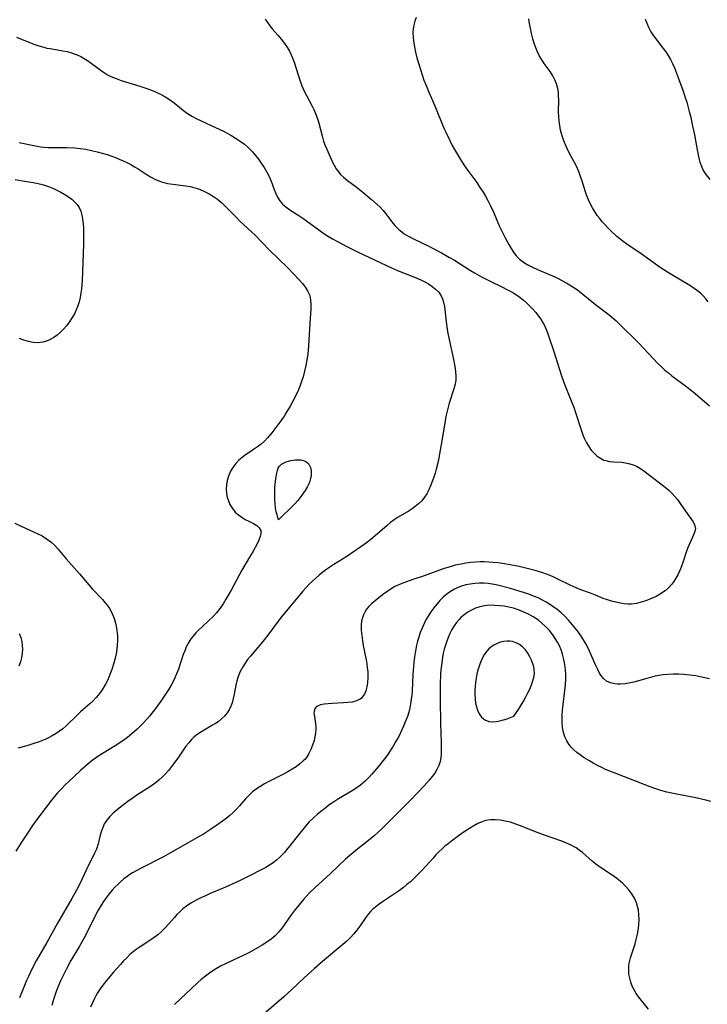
# Model space of a CAD drawing. Header units: inches. Extents: x 1073367 to 1082519, y 1569854 to 1574957.
# Tile 524 of 565: x 1081300 to 1081534, y 1573011 to 1573346. Entities that reach past the tile are written whole.
import ezdxf

# ---------------------------------------------------------------- set-up
doc = ezdxf.new("R2010")
doc.units = ezdxf.units.IN
doc.header["$MEASUREMENT"] = 0
doc.layers.add('CGG_CurvaNivelLidar_v1', color=7, linetype='Continuous', lineweight=30, true_color=0x008008)

msp = doc.modelspace()

# ---------------------------------------------------------------- linework, layer by layer
at = {"layer": 'CGG_CurvaNivelLidar_v1'}
for points in [[(1081383.8704, 1573346.6312, 75), (1081384.6737, 1573345.4676, 75), (1081385.5321, 1573344.3445, 75), (1081386.4117, 1573343.2995, 75), (1081388.2495, 1573341.2279, 75), (1081389.4127, 1573339.8441, 75), (1081390.5099, 1573338.4071, 75), (1081391.5108, 1573336.9045, 75), (1081392.1932, 1573335.7033, 75), (1081392.8037, 1573334.4616, 75), (1081393.3453, 1573333.1853, 75), (1081393.7886, 1573331.9796, 75), (1081395.8209, 1573325.5607, 75), (1081396.4096, 1573323.963, 75), (1081396.8439, 1573322.9366, 75), (1081397.3147, 1573321.927, 75), (1081397.9751, 1573320.6278, 75), (1081399.8964, 1573317.0749, 75), (1081400.4705, 1573315.9212, 75), (1081401.0795, 1573314.5296, 75), (1081401.6109, 1573313.1058, 75), (1081402.0459, 1573311.7284, 75), (1081403.4339, 1573306.4474, 75), (1081403.825, 1573305.1533, 75), (1081404.2665, 1573303.8852, 75), (1081404.8944, 1573302.3445, 75), (1081406.7461, 1573298.1922, 75), (1081407.3896, 1573296.9155, 75), (1081408.1097, 1573295.6939, 75), (1081408.9455, 1573294.5416, 75), (1081409.6031, 1573293.7936, 75), (1081410.6256, 1573292.8125, 75), (1081411.9847, 1573291.7068, 75), (1081414.8716, 1573289.5843, 75), (1081417.1674, 1573287.7802, 75), (1081420.1399, 1573285.2826, 75), (1081422.0843, 1573283.5647, 75), (1081423.0106, 1573282.671, 75), (1081424.0555, 1573281.5545, 75), (1081425.0335, 1573280.3922, 75), (1081427.0624, 1573277.7164, 75), (1081428.0895, 1573276.4252, 75), (1081429.1988, 1573275.2282, 75), (1081429.5562, 1573274.8954, 75), (1081429.8245, 1573274.6625, 75), (1081431.2471, 1573273.6068, 75), (1081432.7946, 1573272.6758, 75), (1081434.4295, 1573271.8262, 75), (1081439.8408, 1573269.273, 75), (1081441.3553, 1573268.514, 75), (1081443.9857, 1573267.1091, 75), (1081446.7084, 1573265.538, 75), (1081448.2968, 1573264.5692, 75), (1081453.8232, 1573261.0575, 75), (1081455.1245, 1573260.2754, 75), (1081457.5623, 1573258.9106, 75), (1081460.2768, 1573257.5314, 75), (1081464.7057, 1573255.4092, 75), (1081466.1553, 1573254.6795, 75), (1081467.5755, 1573253.9119, 75), (1081468.5772, 1573253.3226, 75), (1081469.4475, 1573252.7646, 75), (1081470.6537, 1573251.9003, 75), (1081471.81, 1573250.9722, 75), (1081472.9211, 1573249.991, 75), (1081473.9891, 1573248.9646, 75), (1081475.0306, 1573247.8789, 75), (1081476.0206, 1573246.7527, 75), (1081476.95, 1573245.5841, 75), (1081477.8058, 1573244.3684, 75), (1081478.24, 1573243.6766, 75), (1081478.6076, 1573243.036, 75), (1081479.3225, 1573241.5863, 75), (1081479.8834, 1573240.2124, 75), (1081480.3843, 1573238.8051, 75), (1081482.1258, 1573233.4818, 75), (1081484.7393, 1573225.295, 75), (1081485.7848, 1573222.4545, 75), (1081488.2952, 1573216.1756, 75), (1081489.0244, 1573214.2788, 75), (1081489.4627, 1573213.0644, 75), (1081491.5538, 1573206.5034, 75), (1081492.0388, 1573205.1222, 75), (1081492.5809, 1573203.7861, 75), (1081493.2542, 1573202.4254, 75), (1081494.023, 1573201.1459, 75), (1081494.8818, 1573199.9616, 75), (1081495.8358, 1573198.8831, 75), (1081496.8735, 1573197.9404, 75), (1081497.9925, 1573197.1601, 75), (1081499.1954, 1573196.578, 75), (1081499.8442, 1573196.3688, 75), (1081501.1067, 1573196.1155, 75), (1081502.4192, 1573195.9818, 75), (1081505.1338, 1573195.806, 75), (1081506.5983, 1573195.6249, 75), (1081508.0479, 1573195.3122, 75), (1081509.2056, 1573194.9313, 75), (1081510.3297, 1573194.4381, 75), (1081511.6049, 1573193.7252, 75), (1081512.8349, 1573192.9008, 75), (1081520.0747, 1573187.3317, 75), (1081521.3841, 1573186.2092, 75), (1081522.4114, 1573185.2165, 75), (1081523.3684, 1573184.1758, 75), (1081524.2459, 1573183.0932, 75), (1081525.1587, 1573181.804, 75), (1081526.9605, 1573179.1364, 75), (1081529.5308, 1573175.5231, 75), (1081530.0876, 1573174.4676, 75), (1081530.3361, 1573173.4078, 75), (1081530.1882, 1573172.2847, 75), (1081529.7405, 1573171.0965, 75), (1081528.5267, 1573168.4823, 75), (1081527.9043, 1573167.0331, 75), (1081527.3157, 1573165.5038, 75), (1081526.0208, 1573161.6682, 75), (1081525.471, 1573160.1574, 75), (1081524.9236, 1573158.7868, 75), (1081524.3135, 1573157.4499, 75), (1081523.7167, 1573156.3353, 75), (1081523.0471, 1573155.272, 75), (1081522.2966, 1573154.2729, 75), (1081521.2163, 1573153.1124, 75), (1081520.0113, 1573152.0758, 75), (1081519.1835, 1573151.477, 75), (1081518.3193, 1573150.924, 75), (1081516.9766, 1573150.1742, 75), (1081515.5858, 1573149.506, 75), (1081513.5059, 1573148.671, 75), (1081511.8822, 1573148.1445, 75), (1081510.2433, 1573147.7501, 75), (1081508.5895, 1573147.5356, 75), (1081507.3427, 1573147.52, 75), (1081506.0909, 1573147.615, 75), (1081504.8376, 1573147.8009, 75), (1081503.2411, 1573148.1435, 75), (1081501.8092, 1573148.5294, 75), (1081500.3898, 1573148.9787, 75), (1081498.9905, 1573149.4887, 75), (1081496.2884, 1573150.6024, 75), (1081494.6743, 1573151.2306, 75), (1081491.3991, 1573152.4488, 75), (1081489.7667, 1573153.0979, 75), (1081487.7638, 1573153.9923, 75), (1081483.5411, 1573156.0786, 75), (1081482.1136, 1573156.7389, 75), (1081480.888, 1573157.2527, 75), (1081478.3862, 1573158.1725, 75), (1081475.8013, 1573158.9852, 75), (1081474.4932, 1573159.348, 75), (1081472.2047, 1573159.9119, 75), (1081470.3553, 1573160.3258, 75), (1081467.3399, 1573160.9312, 75), (1081464.6359, 1573161.3703, 75), (1081463.0893, 1573161.5659, 75), (1081461.5402, 1573161.7197, 75), (1081459.9903, 1573161.8272, 75), (1081458.4672, 1573161.8789, 75), (1081457.1316, 1573161.87, 75), (1081455.4869, 1573161.794, 75), (1081453.846, 1573161.653, 75), (1081452.2116, 1573161.4498, 75), (1081450.5866, 1573161.1828, 75), (1081448.5985, 1573160.7569, 75), (1081447.2028, 1573160.3859, 75), (1081444.4441, 1573159.5136, 75), (1081438.0802, 1573157.1768, 75), (1081434.1407, 1573155.8756, 75), (1081431.0928, 1573154.8035, 75), (1081429.6124, 1573154.2067, 75), (1081428.0788, 1573153.4904, 75), (1081426.7451, 1573152.7444, 75), (1081425.2729, 1573151.7619, 75), (1081423.8691, 1573150.7053, 75), (1081421.3529, 1573148.7022, 75), (1081420.2485, 1573147.7619, 75), (1081419.2319, 1573146.7675, 75), (1081418.4561, 1573145.8378, 75), (1081417.7984, 1573144.8364, 75), (1081417.334, 1573143.8948, 75), (1081416.9867, 1573142.9006, 75), (1081416.7362, 1573141.6928, 75), (1081416.6228, 1573140.4336, 75), (1081416.6377, 1573138.667, 75), (1081416.7943, 1573136.8485, 75), (1081417.0468, 1573134.9957, 75), (1081417.2994, 1573133.4614, 75), (1081418.2379, 1573128.5974, 75), (1081418.481, 1573127.2364, 75), (1081418.6815, 1573125.884, 75), (1081418.8213, 1573124.545, 75), (1081418.8794, 1573123.4358, 75), (1081418.8829, 1573122.4169, 75), (1081418.7872, 1573120.8745, 75), (1081418.5639, 1573119.4102, 75), (1081418.2009, 1573118.0539, 75), (1081417.6766, 1573116.8432, 75), (1081416.9592, 1573115.8253, 75), (1081416.6767, 1573115.5447, 75), (1081416.2165, 1573115.185, 75), (1081414.9839, 1573114.5758, 75), (1081413.5616, 1573114.1997, 75), (1081412.0124, 1573113.9867, 75), (1081410.578, 1573113.8855, 75), (1081406.8044, 1573113.7238, 75), (1081405.3488, 1573113.6304, 75), (1081403.9912, 1573113.4722, 75), (1081402.7793, 1573113.2088, 75), (1081401.7702, 1573112.7931, 75), (1081401.2955, 1573112.4541, 75), (1081401.0657, 1573112.217, 75), (1081400.8591, 1573111.9212, 75), (1081400.6947, 1573111.5641, 75), (1081400.5539, 1573110.9587, 75), (1081400.5289, 1573110.298, 75), (1081400.6561, 1573109.2382, 75), (1081401.0921, 1573106.8587, 75), (1081401.1833, 1573105.8026, 75), (1081401.186, 1573104.7023, 75), (1081401.0912, 1573103.5759, 75), (1081400.8702, 1573102.3297, 75), (1081400.5523, 1573101.0758, 75), (1081400.0783, 1573099.5755, 75), (1081399.4991, 1573098.0995, 75), (1081398.7966, 1573096.6802, 75), (1081397.9435, 1573095.3534, 75), (1081397.3645, 1573094.6402, 75), (1081396.8889, 1573094.1383, 75), (1081395.7209, 1573093.1092, 75), (1081394.4335, 1573092.1744, 75), (1081393.0603, 1573091.3061, 75), (1081391.6292, 1573090.4808, 75), (1081390.1095, 1573089.6534, 75), (1081384.9763, 1573087.0399, 75), (1081383.7042, 1573086.3453, 75), (1081382.4653, 1573085.6122, 75), (1081381.2696, 1573084.8328, 75), (1081380.4408, 1573084.2363, 75), (1081379.6464, 1573083.604, 75), (1081379.0384, 1573083.0677, 75), (1081377.9328, 1573081.9682, 75), (1081377.2784, 1573081.2513, 75), (1081375.2228, 1573078.852, 75), (1081374.1553, 1573077.6798, 75), (1081373.0499, 1573076.6034, 75), (1081371.8788, 1573075.578, 75), (1081370.6568, 1573074.5925, 75), (1081369.3961, 1573073.6374, 75), (1081367.4966, 1573072.2703, 75), (1081365.3487, 1573070.7947, 75), (1081362.9331, 1573069.2469, 75), (1081361.506, 1573068.4028, 75), (1081357.5038, 1573066.1467, 75), (1081351.701, 1573062.8155, 75), (1081349.279, 1573061.5172, 75), (1081341.7068, 1573057.6922, 75), (1081340.211, 1573056.891, 75), (1081338.7508, 1573056.0421, 75), (1081337.8367, 1573055.4601, 75), (1081336.9471, 1573054.8452, 75), (1081335.8002, 1573053.9672, 75), (1081334.7034, 1573053.0282, 75), (1081333.7237, 1573052.0991, 75), (1081332.7822, 1573051.1279, 75), (1081331.8739, 1573050.1219, 75), (1081330.8298, 1573048.8835, 75), (1081329.8315, 1573047.6049, 75), (1081328.8856, 1573046.2844, 75), (1081328.2894, 1573045.3815, 75), (1081327.1004, 1573043.393, 75), (1081325.6991, 1573040.7357, 75), (1081323.515, 1573036.3344, 75), (1081322.1557, 1573033.7438, 75), (1081320.6874, 1573031.116, 75), (1081317.7892, 1573026.1825, 75), (1081316.2878, 1573023.4242, 75), (1081315.6011, 1573022.0681, 75), (1081314.3065, 1573019.3231, 75), (1081313.1317, 1573016.5654, 75), (1081312.5167, 1573014.9454, 75), (1081311.9752, 1573013.3041, 75), (1081311.6462, 1573012.1214, 75), (1081311.3622, 1573010.9265, 75)], [(1081435.3249, 1573347.2009, 75.5), (1081434.848, 1573345.927, 75.5), (1081434.4924, 1573344.6278, 75.5), (1081434.2766, 1573343.3067, 75.5), (1081434.2131, 1573341.9606, 75.5), (1081434.274, 1573340.5964, 75.5), (1081434.4239, 1573339.2151, 75.5), (1081434.7333, 1573337.2705, 75.5), (1081435.123, 1573335.39, 75.5), (1081435.5827, 1573333.5001, 75.5), (1081436.1785, 1573331.3226, 75.5), (1081436.731, 1573329.5014, 75.5), (1081437.3284, 1573327.6881, 75.5), (1081437.9694, 1573325.8866, 75.5), (1081438.6578, 1573324.1014, 75.5), (1081439.6278, 1573321.8132, 75.5), (1081441.7155, 1573317.118, 75.5), (1081444.759, 1573309.5799, 75.5), (1081445.3823, 1573308.164, 75.5), (1081446.7146, 1573305.3708, 75.5), (1081447.6064, 1573303.6295, 75.5), (1081448.6729, 1573301.6993, 75.5), (1081449.6716, 1573300.0119, 75.5), (1081450.7119, 1573298.3491, 75.5), (1081451.7937, 1573296.713, 75.5), (1081452.8908, 1573295.1416, 75.5), (1081455.9209, 1573290.9944, 75.5), (1081457.0295, 1573289.3959, 75.5), (1081458.0883, 1573287.7661, 75.5), (1081458.9253, 1573286.3847, 75.5), (1081459.7137, 1573284.9771, 75.5), (1081460.6345, 1573283.1481, 75.5), (1081461.7263, 1573280.6932, 75.5), (1081463.5621, 1573276.3425, 75.5), (1081464.1891, 1573274.9814, 75.5), (1081465.4617, 1573272.4692, 75.5), (1081466.8501, 1573269.926, 75.5), (1081467.6304, 1573268.5777, 75.5), (1081468.4571, 1573267.2903, 75.5), (1081469.3612, 1573266.0918, 75.5), (1081470.0832, 1573265.2969, 75.5), (1081470.4475, 1573264.9467, 75.5), (1081471.7929, 1573263.8944, 75.5), (1081473.2882, 1573262.9932, 75.5), (1081474.8895, 1573262.1921, 75.5), (1081476.5616, 1573261.448, 75.5), (1081482.4857, 1573258.9182, 75.5), (1081483.6108, 1573258.3945, 75.5), (1081485.1305, 1573257.6306, 75.5), (1081486.6205, 1573256.8096, 75.5), (1081488.0751, 1573255.9284, 75.5), (1081489.8248, 1573254.7437, 75.5), (1081490.7403, 1573254.0671, 75.5), (1081496.397, 1573249.5575, 75.5), (1081500.9479, 1573245.9759, 75.5), (1081503.2082, 1573244.0655, 75.5), (1081504.2976, 1573243.0701, 75.5), (1081511.1972, 1573236.1919, 75.5), (1081512.5256, 1573234.7959, 75.5), (1081516.0317, 1573230.995, 75.5), (1081517.4012, 1573229.6004, 75.5), (1081518.8173, 1573228.2528, 75.5), (1081519.9727, 1573227.2238, 75.5), (1081521.1582, 1573226.2291, 75.5), (1081522.3605, 1573225.2764, 75.5), (1081526.9456, 1573221.8456, 75.5), (1081529.6162, 1573219.7475, 75.5), (1081531.028, 1573218.575, 75.5), (1081535.1875, 1573214.986, 75.5)], [(1081534.6661, 1573250.3995, 76), (1081533.8859, 1573251.4703, 76), (1081532.9968, 1573252.4685, 76), (1081532.04, 1573253.3579, 76), (1081531.0035, 1573254.1855, 76), (1081529.9047, 1573254.965, 76), (1081528.3909, 1573255.9419, 76), (1081521.7205, 1573260.0046, 76), (1081518.7283, 1573261.9127, 76), (1081517.5796, 1573262.6829, 76), (1081511.8552, 1573266.7763, 76), (1081507.0437, 1573270.0535, 76), (1081505.7503, 1573270.9826, 76), (1081504.6736, 1573271.8233, 76), (1081503.6261, 1573272.7017, 76), (1081501.5642, 1573274.5873, 76), (1081500.5544, 1573275.5933, 76), (1081499.5752, 1573276.6363, 76), (1081498.6333, 1573277.7094, 76), (1081497.7729, 1573278.7577, 76), (1081496.953, 1573279.8322, 76), (1081496.1802, 1573280.935, 76), (1081495.2738, 1573282.391, 76), (1081494.4756, 1573283.9027, 76), (1081493.912, 1573285.1848, 76), (1081493.4144, 1573286.4983, 76), (1081492.9638, 1573287.8335, 76), (1081491.7159, 1573291.8277, 76), (1081491.2698, 1573293.1389, 76), (1081490.7631, 1573294.4785, 76), (1081490.202, 1573295.7941, 76), (1081489.5939, 1573297.0615, 76), (1081487.6484, 1573300.7117, 76), (1081486.572, 1573302.8536, 76), (1081486.1367, 1573303.8347, 76), (1081485.5939, 1573305.2109, 76), (1081485.1164, 1573306.6097, 76), (1081484.704, 1573308.0263, 76), (1081484.4849, 1573308.9012, 76), (1081484.1725, 1573310.4272, 76), (1081483.9467, 1573311.9631, 76), (1081483.8116, 1573313.503, 76), (1081483.7666, 1573314.9932, 76), (1081483.8154, 1573319.142, 76), (1081483.79, 1573320.4838, 76), (1081483.6943, 1573321.8049, 76), (1081483.4952, 1573323.0995, 76), (1081483.0935, 1573324.5833, 76), (1081482.525, 1573326.0167, 76), (1081481.8097, 1573327.393, 76), (1081480.8958, 1573328.816, 76), (1081478.8799, 1573331.5952, 76), (1081478.0252, 1573332.8509, 76), (1081477.2062, 1573334.245, 76), (1081476.575, 1573335.5427, 76), (1081476.0234, 1573336.8898, 76), (1081475.4884, 1573338.4308, 76), (1081475.0223, 1573340.0101, 76), (1081474.5778, 1573341.7878, 76), (1081474.1999, 1573343.5928, 76), (1081473.9225, 1573345.1778, 76), (1081473.6867, 1573346.7731, 76)], [(1081513.1956, 1573346.6754, 76.5), (1081513.7851, 1573345.2675, 76.5), (1081514.4247, 1573343.8827, 76.5), (1081515.2286, 1573342.3858, 76.5), (1081516.1327, 1573340.9441, 76.5), (1081516.8712, 1573339.9035, 76.5), (1081519.3613, 1573336.7105, 76.5), (1081520.2522, 1573335.5164, 76.5), (1081521.1107, 1573334.2353, 76.5), (1081521.886, 1573332.9022, 76.5), (1081522.5763, 1573331.5009, 76.5), (1081523.1986, 1573330.0575, 76.5), (1081524.6113, 1573326.4195, 76.5), (1081526.0247, 1573322.5169, 76.5), (1081526.8938, 1573319.9358, 76.5), (1081527.3789, 1573318.3692, 76.5), (1081528.2699, 1573315.2088, 76.5), (1081528.741, 1573313.3384, 76.5), (1081529.2953, 1573310.8279, 76.5), (1081529.978, 1573307.2682, 76.5), (1081530.9028, 1573302.1256, 76.5), (1081531.5041, 1573299.3256, 76.5), (1081531.8872, 1573297.9158, 76.5), (1081532.3646, 1573296.5578, 76.5), (1081532.9043, 1573295.389, 76.5), (1081533.5506, 1573294.2808, 76.5), (1081534.3486, 1573293.1714, 76.5), (1081535.2345, 1573292.1184, 76.5)], [(1081299.2675, 1573340.4996, 74.5), (1081305.2189, 1573338.1527, 74.5), (1081306.8893, 1573337.5643, 74.5), (1081308.5802, 1573337.0641, 74.5), (1081309.6317, 1573336.8155, 74.5), (1081310.6899, 1573336.6081, 74.5), (1081315.0483, 1573335.9243, 74.5), (1081316.5282, 1573335.6157, 74.5), (1081317.9778, 1573335.2125, 74.5), (1081318.954, 1573334.8682, 74.5), (1081319.9121, 1573334.4754, 74.5), (1081321.1455, 1573333.8978, 74.5), (1081322.3456, 1573333.2534, 74.5), (1081323.5053, 1573332.5413, 74.5), (1081324.6823, 1573331.7194, 74.5), (1081328.0524, 1573329.1709, 74.5), (1081329.2017, 1573328.3854, 74.5), (1081330.3002, 1573327.7277, 74.5), (1081331.4415, 1573327.1421, 74.5), (1081333.157, 1573326.428, 74.5), (1081334.9347, 1573325.8203, 74.5), (1081341.2711, 1573323.8841, 74.5), (1081344.3805, 1573322.8307, 74.5), (1081345.7462, 1573322.3066, 74.5), (1081347.0846, 1573321.7314, 74.5), (1081348.0576, 1573321.2621, 74.5), (1081349.5723, 1573320.4359, 74.5), (1081351.033, 1573319.53, 74.5), (1081352.4384, 1573318.5552, 74.5), (1081353.5262, 1573317.7242, 74.5), (1081356.1298, 1573315.602, 74.5), (1081357.4702, 1573314.5916, 74.5), (1081358.5644, 1573313.8671, 74.5), (1081359.1862, 1573313.4942, 74.5), (1081360.3964, 1573312.8301, 74.5), (1081362.0899, 1573311.9964, 74.5), (1081367.0083, 1573309.7843, 74.5), (1081369.6999, 1573308.4781, 74.5), (1081372.1885, 1573307.1298, 74.5), (1081373.8015, 1573306.1761, 74.5), (1081375.3645, 1573305.164, 74.5), (1081376.8568, 1573304.0733, 74.5), (1081378.1061, 1573303.0141, 74.5), (1081379.6341, 1573301.457, 74.5), (1081380.6647, 1573300.2369, 74.5), (1081381.6376, 1573298.9687, 74.5), (1081382.5633, 1573297.6682, 74.5), (1081383.5656, 1573296.159, 74.5), (1081384.4909, 1573294.6202, 74.5), (1081385.3084, 1573293.0438, 74.5), (1081385.9452, 1573291.5601, 74.5), (1081386.9932, 1573288.7236, 74.5), (1081387.5337, 1573287.3515, 74.5), (1081388.1526, 1573286.0472, 74.5), (1081388.8989, 1573284.8475, 74.5), (1081389.4632, 1573284.1466, 74.5), (1081389.8685, 1573283.7153, 74.5), (1081390.9652, 1573282.742, 74.5), (1081392.3458, 1573281.7478, 74.5), (1081395.3308, 1573279.8622, 74.5), (1081396.6882, 1573278.9636, 74.5), (1081398.0362, 1573278.0141, 74.5), (1081402.1893, 1573274.904, 74.5), (1081403.5276, 1573273.9557, 74.5), (1081405.1296, 1573272.9114, 74.5), (1081406.7774, 1573271.9255, 74.5), (1081408.4859, 1573270.9726, 74.5), (1081411.7301, 1573269.2474, 74.5), (1081415.5136, 1573267.3517, 74.5), (1081426.8564, 1573261.9924, 74.5), (1081428.9278, 1573261.0897, 74.5), (1081434.1481, 1573259.06, 74.5), (1081435.5584, 1573258.495, 74.5), (1081436.9334, 1573257.8987, 74.5), (1081438.2573, 1573257.2521, 74.5), (1081439.5026, 1573256.5444, 74.5), (1081440.6689, 1573255.7702, 74.5), (1081441.9154, 1573254.7768, 74.5), (1081442.9936, 1573253.6776, 74.5), (1081443.8522, 1573252.4492, 74.5), (1081444.3244, 1573251.4267, 74.5), (1081444.665, 1573250.3315, 74.5), (1081444.9626, 1573248.7911, 74.5), (1081445.5354, 1573243.624, 74.5), (1081445.7558, 1573241.9598, 74.5), (1081446.0257, 1573240.2864, 74.5), (1081446.6867, 1573237.0105, 74.5), (1081448.0425, 1573230.7834, 74.5), (1081448.377, 1573229.0166, 74.5), (1081448.5791, 1573227.7308, 74.5), (1081448.7263, 1573226.4597, 74.5), (1081448.8, 1573225.2055, 74.5), (1081448.7654, 1573223.8191, 74.5), (1081448.5572, 1573222.3797, 74.5), (1081448.1693, 1573220.8635, 74.5), (1081446.5791, 1573215.8841, 74.5), (1081445.8631, 1573213.2541, 74.5), (1081445.4484, 1573211.3938, 74.5), (1081444.9087, 1573208.5003, 74.5), (1081443.8419, 1573201.8288, 74.5), (1081443.2825, 1573198.6372, 74.5), (1081442.8566, 1573196.5282, 74.5), (1081442.1331, 1573193.4943, 74.5), (1081441.7379, 1573192.0951, 74.5), (1081441.3066, 1573190.7173, 74.5), (1081440.7902, 1573189.2285, 74.5), (1081440.224, 1573187.7792, 74.5), (1081439.5968, 1573186.3811, 74.5), (1081438.893, 1573185.0496, 74.5), (1081438.1561, 1573183.8927, 74.5), (1081437.2267, 1573182.7223, 74.5), (1081436.146, 1573181.6707, 74.5), (1081434.9508, 1573180.7217, 74.5), (1081433.9335, 1573180.0118, 74.5), (1081432.8775, 1573179.3378, 74.5), (1081429.195, 1573177.1353, 74.5), (1081427.8739, 1573176.2399, 74.5), (1081426.5904, 1573175.2741, 74.5), (1081425.4073, 1573174.3017, 74.5), (1081421.3084, 1573170.7358, 74.5), (1081419.8565, 1573169.5476, 74.5), (1081418.3713, 1573168.3909, 74.5), (1081415.6909, 1573166.4275, 74.5), (1081414.3715, 1573165.522, 74.5), (1081411.685, 1573163.7789, 74.5), (1081407.2425, 1573160.9881, 74.5), (1081404.5728, 1573159.1528, 74.5), (1081403.5386, 1573158.3841, 74.5), (1081402.3214, 1573157.4218, 74.5), (1081401.1382, 1573156.421, 74.5), (1081399.9906, 1573155.3824, 74.5), (1081398.8824, 1573154.3043, 74.5), (1081397.8197, 1573153.1852, 74.5), (1081396.7077, 1573151.9216, 74.5), (1081389.5183, 1573143.2311, 74.5), (1081388.7215, 1573142.2065, 74.5), (1081384.8343, 1573136.9861, 74.5), (1081383.102, 1573134.8321, 74.5), (1081378.8828, 1573129.8609, 74.5), (1081377.9537, 1573128.6505, 74.5), (1081377.0848, 1573127.4116, 74.5), (1081376.2871, 1573126.1433, 74.5), (1081375.4327, 1573124.5529, 74.5), (1081374.743, 1573122.9073, 74.5), (1081374.3024, 1573121.4437, 74.5), (1081373.9652, 1573119.9495, 74.5), (1081373.3947, 1573116.8625, 74.5), (1081373.0816, 1573115.3829, 74.5), (1081372.6819, 1573113.9442, 74.5), (1081372.2293, 1573112.7418, 74.5), (1081371.668, 1573111.5987, 74.5), (1081370.9896, 1573110.5296, 74.5), (1081370.0813, 1573109.4304, 74.5), (1081369.0433, 1573108.4303, 74.5), (1081367.9036, 1573107.5172, 74.5), (1081366.9833, 1573106.8754, 74.5), (1081366.0289, 1573106.2716, 74.5), (1081363.1156, 1573104.601, 74.5), (1081361.6851, 1573103.7382, 74.5), (1081360.3279, 1573102.786, 74.5), (1081359.6452, 1573102.2183, 74.5), (1081358.8679, 1573101.4673, 74.5), (1081357.8819, 1573100.3444, 74.5), (1081356.9603, 1573099.1412, 74.5), (1081354.1501, 1573095.0952, 74.5), (1081352.0663, 1573092.2309, 74.5), (1081351.0064, 1573090.9039, 74.5), (1081350.0235, 1573089.7892, 74.5), (1081348.9873, 1573088.7239, 74.5), (1081347.8986, 1573087.7127, 74.5), (1081346.9733, 1573086.934, 74.5), (1081346.0138, 1573086.1971, 74.5), (1081344.5186, 1573085.1666, 74.5), (1081340.5537, 1573082.6735, 74.5), (1081338.6635, 1573081.4095, 74.5), (1081337.1326, 1573080.3086, 74.5), (1081334.1878, 1573078.0419, 74.5), (1081332.1878, 1573076.3728, 74.5), (1081331.0202, 1573075.2368, 74.5), (1081329.9965, 1573074.0132, 74.5), (1081329.4863, 1573073.2504, 74.5), (1081329.1766, 1573072.707, 74.5), (1081328.7271, 1573071.757, 74.5), (1081328.2168, 1573070.343, 74.5), (1081327.804, 1573068.8795, 74.5), (1081327.0382, 1573065.8965, 74.5), (1081326.4691, 1573064.137, 74.5), (1081325.8689, 1573062.7121, 74.5), (1081325.1843, 1573061.3072, 74.5), (1081323.7322, 1573058.48, 74.5), (1081320.9181, 1573052.5744, 74.5), (1081319.6742, 1573050.1219, 74.5), (1081318.1411, 1573047.2959, 74.5), (1081313.2176, 1573038.8861, 74.5), (1081309.5741, 1573032.3673, 74.5), (1081306.0012, 1573026.0728, 74.5), (1081304.6358, 1573023.4581, 74.5), (1081303.3188, 1573020.7429, 74.5), (1081302.6962, 1573019.369, 74.5), (1081301.5228, 1573016.5603, 74.5), (1081300.3506, 1573013.4803, 74.5)], [(1081300.1862, 1573304.6504, 74), (1081305.7545, 1573303.4986, 74), (1081307.4511, 1573303.228, 74), (1081308.6217, 1573303.0913, 74), (1081310.0204, 1573302.9836, 74), (1081311.6227, 1573302.9266, 74), (1081316.4489, 1573302.9184, 74), (1081319.0472, 1573302.819, 74), (1081320.9886, 1573302.6259, 74), (1081322.9239, 1573302.3412, 74), (1081324.8504, 1573301.9769, 74), (1081326.7643, 1573301.5379, 74), (1081328.4404, 1573301.0875, 74), (1081330.0984, 1573300.579, 74), (1081331.7383, 1573300.0175, 74), (1081332.9926, 1573299.549, 74), (1081334.2322, 1573299.0481, 74), (1081335.5625, 1573298.4621, 74), (1081336.8695, 1573297.8334, 74), (1081338.1498, 1573297.1613, 74), (1081339.429, 1573296.4285, 74), (1081340.679, 1573295.6592, 74), (1081343.4221, 1573293.8775, 74), (1081344.9037, 1573292.9654, 74), (1081346.4198, 1573292.1509, 74), (1081347.7, 1573291.5918, 74), (1081349.0182, 1573291.1423, 74), (1081350.711, 1573290.7374, 74), (1081352.4409, 1573290.4609, 74), (1081356.9377, 1573289.9138, 74), (1081358.3738, 1573289.653, 74), (1081359.9604, 1573289.2524, 74), (1081361.5175, 1573288.7415, 74), (1081363.3269, 1573287.9986, 74), (1081364.8683, 1573287.2246, 74), (1081366.3463, 1573286.3391, 74), (1081367.7457, 1573285.3357, 74), (1081369.1392, 1573284.1328, 74), (1081370.9518, 1573282.3346, 74), (1081374.1065, 1573279.0936, 74), (1081375.1846, 1573278.0546, 74), (1081379.2752, 1573274.2798, 74), (1081380.4703, 1573273.1326, 74), (1081385.4089, 1573268.0181, 74), (1081391.6766, 1573261.955, 74), (1081395.5036, 1573257.965, 74), (1081396.6467, 1573256.6637, 74), (1081397.6669, 1573255.3286, 74), (1081398.3594, 1573254.2089, 74), (1081398.9809, 1573252.8052, 74), (1081399.2236, 1573251.931, 74), (1081399.3805, 1573251.0282, 74), (1081399.4875, 1573249.5482, 74), (1081399.4689, 1573248.02, 74), (1081399.1213, 1573243.1895, 74), (1081398.6762, 1573235.4009, 74), (1081398.4039, 1573232.6472, 74), (1081398.1231, 1573230.6977, 74), (1081397.7727, 1573228.7587, 74), (1081397.3486, 1573226.8359, 74), (1081396.8396, 1573224.9366, 74), (1081396.4289, 1573223.6394, 74), (1081395.7987, 1573221.9142, 74), (1081395.0959, 1573220.2173, 74), (1081394.0228, 1573217.9183, 74), (1081393.241, 1573216.4165, 74), (1081392.4187, 1573214.9409, 74), (1081390.9636, 1573212.4979, 74), (1081390.3393, 1573211.5239, 74), (1081389.5552, 1573210.3838, 74), (1081387.8993, 1573208.1042, 74), (1081386.1672, 1573205.8352, 74), (1081384.7021, 1573204.1065, 74), (1081383.6441, 1573203.0114, 74), (1081382.5307, 1573201.9976, 74), (1081381.3598, 1573201.0803, 74), (1081379.9092, 1573200.1202, 74), (1081378.4332, 1573199.194, 74), (1081377.2276, 1573198.3712, 74), (1081376.0667, 1573197.4795, 74), (1081374.9739, 1573196.5099, 74), (1081373.8799, 1573195.3467, 74), (1081372.915, 1573194.0886, 74), (1081372.1016, 1573192.744, 74), (1081371.3977, 1573191.1223, 74), (1081370.992, 1573189.6624, 74), (1081370.7585, 1573188.169, 74), (1081370.6868, 1573186.6668, 74), (1081370.7774, 1573185.1802, 74), (1081370.9956, 1573183.9385, 74), (1081371.3893, 1573182.6657, 74), (1081371.9298, 1573181.4521, 74), (1081372.743, 1573180.0931, 74), (1081373.7367, 1573178.8799, 74), (1081374.7986, 1573177.9322, 74), (1081375.9611, 1573177.1069, 74), (1081377.1568, 1573176.3797, 74), (1081378.3515, 1573175.7372, 74), (1081379.8991, 1573174.9573, 74), (1081381.0444, 1573174.2512, 74), (1081381.9307, 1573173.4548, 74), (1081382.438, 1573172.5451, 74), (1081382.4882, 1573171.5877, 74), (1081382.2196, 1573170.5186, 74), (1081381.7392, 1573169.341, 74), (1081381.14, 1573168.0787, 74), (1081379.6939, 1573165.343, 74), (1081378.6186, 1573163.4732, 74), (1081375.9974, 1573159.1151, 74), (1081375.1573, 1573157.6238, 74), (1081373.175, 1573153.8115, 74), (1081372.3348, 1573152.2968, 74), (1081370.5451, 1573149.2236, 74), (1081369.5965, 1573147.6756, 74), (1081368.5954, 1573146.1765, 74), (1081367.366, 1573144.5805, 74), (1081366.0908, 1573143.1981, 74), (1081364.8611, 1573142.0128, 74), (1081362.3389, 1573139.702, 74), (1081361.32, 1573138.7226, 74), (1081360.3422, 1573137.7129, 74), (1081359.4221, 1573136.6628, 74), (1081358.6568, 1573135.6718, 74), (1081357.9667, 1573134.6324, 74), (1081357.4962, 1573133.801, 74), (1081357.0713, 1573132.9418, 74), (1081356.5333, 1573131.6849, 74), (1081356.0511, 1573130.3932, 74), (1081354.3661, 1573125.3559, 74), (1081353.7801, 1573123.819, 74), (1081353.2016, 1573122.4945, 74), (1081352.5659, 1573121.191, 74), (1081351.881, 1573119.9071, 74), (1081351.0841, 1573118.5265, 74), (1081350.2444, 1573117.1657, 74), (1081348.4615, 1573114.4991, 74), (1081346.6382, 1573112.0177, 74), (1081344.5444, 1573109.4279, 74), (1081342.5809, 1573107.2174, 74), (1081341.4892, 1573106.0788, 74), (1081340.3653, 1573104.9755, 74), (1081338.667, 1573103.4516, 74), (1081337.0434, 1573102.1612, 74), (1081335.9146, 1573101.3374, 74), (1081334.4007, 1573100.2987, 74), (1081332.857, 1573099.3029, 74), (1081328.7494, 1573096.7888, 74), (1081327.6331, 1573096.068, 74), (1081326.5365, 1573095.3193, 74), (1081325.0761, 1573094.2437, 74), (1081323.6612, 1573093.1102, 74), (1081321.1155, 1573090.8683, 74), (1081317.0754, 1573087.1634, 74), (1081315.897, 1573086.0483, 74), (1081314.552, 1573084.6886, 74), (1081313.2556, 1573083.2776, 74), (1081311.1797, 1573080.8101, 74), (1081309.3327, 1573078.4487, 74), (1081306.8733, 1573075.1347, 74), (1081304.7631, 1573072.1481, 74), (1081302.7639, 1573069.2294, 74), (1081300.7956, 1573066.2118, 74), (1081299.0875, 1573063.3922, 74)], [(1081298.8141, 1573292.0889, 73.5), (1081301.3373, 1573291.6169, 73.5), (1081304.9066, 1573291.0861, 73.5), (1081306.6676, 1573290.7631, 73.5), (1081308.4825, 1573290.3019, 73.5), (1081310.1852, 1573289.7204, 73.5), (1081311.8402, 1573289.0288, 73.5), (1081313.4464, 1573288.2534, 73.5), (1081314.4101, 1573287.7413, 73.5), (1081315.7023, 1573286.991, 73.5), (1081316.9301, 1573286.1926, 73.5), (1081318.0741, 1573285.3419, 73.5), (1081319.0366, 1573284.4988, 73.5), (1081319.9054, 1573283.5515, 73.5), (1081320.6067, 1573282.5112, 73.5), (1081321.1431, 1573281.2869, 73.5), (1081321.5188, 1573279.9581, 73.5), (1081321.7888, 1573278.5767, 73.5), (1081321.974, 1573277.1325, 73.5), (1081322.089, 1573275.3611, 73.5), (1081322.1275, 1573273.5398, 73.5), (1081322.0942, 1573270.2141, 73.5), (1081321.7612, 1573260.5542, 73.5), (1081321.6215, 1573257.676, 73.5), (1081321.3963, 1573254.8477, 73.5), (1081321.2315, 1573253.4627, 73.5), (1081320.9799, 1573251.9161, 73.5), (1081320.6282, 1573250.4041, 73.5), (1081320.1797, 1573249.0185, 73.5), (1081319.6279, 1573247.6708, 73.5), (1081318.9882, 1573246.3612, 73.5), (1081318.2715, 1573245.0924, 73.5), (1081317.2436, 1573243.5311, 73.5), (1081316.3071, 1573242.3155, 73.5), (1081315.3019, 1573241.1712, 73.5), (1081314.2362, 1573240.1072, 73.5), (1081313.1143, 1573239.1381, 73.5), (1081311.964, 1573238.3004, 73.5), (1081310.7666, 1573237.5912, 73.5), (1081309.525, 1573237.0354, 73.5), (1081308.2398, 1573236.6666, 73.5), (1081306.5761, 1573236.5013, 73.5), (1081304.9729, 1573236.5924, 73.5), (1081303.359, 1573236.8851, 73.5), (1081301.7612, 1573237.3634, 73.5), (1081300.329, 1573237.9536, 73.5)], [(1081298.7094, 1573175.0469, 73.5), (1081300.8524, 1573174.0595, 73.5), (1081305.1259, 1573172.189, 73.5), (1081306.5743, 1573171.5059, 73.5), (1081308.0138, 1573170.7428, 73.5), (1081309.53, 1573169.7926, 73.5), (1081310.9629, 1573168.7219, 73.5), (1081312.2929, 1573167.53, 73.5), (1081313.355, 1573166.3983, 73.5), (1081316.2373, 1573162.9848, 73.5), (1081320.7328, 1573157.8334, 73.5), (1081323.92, 1573154.0478, 73.5), (1081325.1569, 1573152.6545, 73.5), (1081328.5021, 1573149.1176, 73.5), (1081329.3741, 1573148.1341, 73.5), (1081330.1922, 1573147.1192, 73.5), (1081330.9371, 1573146.0615, 73.5), (1081331.7827, 1573144.5782, 73.5), (1081332.4578, 1573143.0111, 73.5), (1081332.9115, 1573141.5553, 73.5), (1081333.2435, 1573140.0551, 73.5), (1081333.4701, 1573138.5222, 73.5), (1081333.6154, 1573136.6802, 73.5), (1081333.6379, 1573135.1123, 73.5), (1081333.5648, 1573133.5393, 73.5), (1081333.4036, 1573132.0602, 73.5), (1081333.1606, 1573130.5866, 73.5), (1081332.843, 1573129.1227, 73.5), (1081332.2724, 1573127.0484, 73.5), (1081331.7013, 1573125.2928, 73.5), (1081331.0631, 1573123.5638, 73.5), (1081330.3198, 1573121.7981, 73.5), (1081329.6043, 1573120.3235, 73.5), (1081328.8102, 1573118.9021, 73.5), (1081327.9261, 1573117.5471, 73.5), (1081327.2145, 1573116.6067, 73.5), (1081326.4483, 1573115.7128, 73.5), (1081325.3531, 1573114.5966, 73.5), (1081324.1947, 1573113.5386, 73.5), (1081321.0897, 1573110.8647, 73.5), (1081320.1211, 1573109.9783, 73.5), (1081316.0238, 1573106.0137, 73.5), (1081315.0059, 1573105.1254, 73.5), (1081313.9438, 1573104.2921, 73.5), (1081312.7364, 1573103.4668, 73.5), (1081311.4739, 1573102.7163, 73.5), (1081310.1646, 1573102.0345, 73.5), (1081309.2428, 1573101.6045, 73.5), (1081307.0579, 1573100.7108, 73.5), (1081304.5113, 1573099.8305, 73.5), (1081302.7526, 1573099.2969, 73.5), (1081299.7583, 1573098.4966, 73.5)], [(1081535.143, 1573122.0851, 75.5), (1081533.5838, 1573122.4774, 75.5), (1081532.013, 1573122.8209, 75.5), (1081530.4313, 1573123.1088, 75.5), (1081528.4045, 1573123.3848, 75.5), (1081526.4276, 1573123.561, 75.5), (1081524.6459, 1573123.6466, 75.5), (1081522.8651, 1573123.6615, 75.5), (1081521.0896, 1573123.5988, 75.5), (1081519.3245, 1573123.4458, 75.5), (1081518.5253, 1573123.3413, 75.5), (1081516.5908, 1573122.9861, 75.5), (1081515.4006, 1573122.7039, 75.5), (1081513.7843, 1573122.2614, 75.5), (1081509.4218, 1573121.0003, 75.5), (1081508.248, 1573120.7244, 75.5), (1081506.4652, 1573120.4276, 75.5), (1081504.7298, 1573120.3036, 75.5), (1081503.8297, 1573120.3166, 75.5), (1081502.9591, 1573120.3898, 75.5), (1081501.4344, 1573120.7089, 75.5), (1081500.0913, 1573121.3293, 75.5), (1081499.0652, 1573122.209, 75.5), (1081498.1948, 1573123.3381, 75.5), (1081497.7416, 1573124.0844, 75.5), (1081497.0962, 1573125.3146, 75.5), (1081496.3914, 1573126.8379, 75.5), (1081494.3411, 1573131.5435, 75.5), (1081493.6302, 1573133.0068, 75.5), (1081492.9727, 1573134.2289, 75.5), (1081492.265, 1573135.4272, 75.5), (1081491.508, 1573136.5981, 75.5), (1081490.559, 1573137.9336, 75.5), (1081489.556, 1573139.2327, 75.5), (1081488.5113, 1573140.5006, 75.5), (1081487.1002, 1573142.1022, 75.5), (1081485.9748, 1573143.2757, 75.5), (1081484.6696, 1573144.5154, 75.5), (1081483.3034, 1573145.6823, 75.5), (1081481.8729, 1573146.7647, 75.5), (1081480.719, 1573147.5353, 75.5), (1081479.5273, 1573148.2496, 75.5), (1081478.3021, 1573148.9102, 75.5), (1081476.7955, 1573149.6331, 75.5), (1081475.2532, 1573150.29, 75.5), (1081473.655, 1573150.8994, 75.5), (1081470.3989, 1573151.9901, 75.5), (1081467.4331, 1573152.8659, 75.5), (1081463.8629, 1573153.7888, 75.5), (1081462.5034, 1573154.0878, 75.5), (1081461.1438, 1573154.3413, 75.5), (1081459.7836, 1573154.5337, 75.5), (1081458.3473, 1573154.6513, 75.5), (1081456.8176, 1573154.6671, 75.5), (1081455.2541, 1573154.5712, 75.5), (1081453.7085, 1573154.3688, 75.5), (1081452.1898, 1573154.0602, 75.5), (1081450.7092, 1573153.6389, 75.5), (1081449.2804, 1573153.0907, 75.5), (1081448.3608, 1573152.6424, 75.5), (1081447.0183, 1573151.8313, 75.5), (1081445.7452, 1573150.8933, 75.5), (1081444.5355, 1573149.8518, 75.5), (1081443.3878, 1573148.7231, 75.5), (1081442.3261, 1573147.5456, 75.5), (1081441.3238, 1573146.3066, 75.5), (1081440.315, 1573144.9148, 75.5), (1081439.3851, 1573143.4637, 75.5), (1081438.7639, 1573142.3706, 75.5), (1081438.0122, 1573140.8885, 75.5), (1081437.3309, 1573139.3687, 75.5), (1081436.718, 1573137.8175, 75.5), (1081436.1761, 1573136.2383, 75.5), (1081435.7822, 1573134.9005, 75.5), (1081435.4418, 1573133.5464, 75.5), (1081435.1665, 1573132.2437, 75.5), (1081434.9328, 1573130.9309, 75.5), (1081434.7346, 1573129.6103, 75.5), (1081434.502, 1573127.7068, 75.5), (1081434.2488, 1573124.9383, 75.5), (1081434.1564, 1573123.5522, 75.5), (1081433.8901, 1573117.9482, 75.5), (1081433.7864, 1573116.5023, 75.5), (1081433.6388, 1573115.0667, 75.5), (1081433.4298, 1573113.6446, 75.5), (1081433.1326, 1573112.1872, 75.5), (1081432.7584, 1573110.7477, 75.5), (1081432.3145, 1573109.3265, 75.5), (1081431.7072, 1573107.666, 75.5), (1081431.0304, 1573106.0274, 75.5), (1081430.4597, 1573104.7508, 75.5), (1081429.3692, 1573102.5097, 75.5), (1081428.3245, 1573100.5992, 75.5), (1081427.4645, 1573099.1707, 75.5), (1081426.5583, 1573097.7694, 75.5), (1081425.611, 1573096.3952, 75.5), (1081424.5109, 1573094.8952, 75.5), (1081422.3391, 1573092.1319, 75.5), (1081420.2112, 1573089.6219, 75.5), (1081419.1044, 1573088.4244, 75.5), (1081417.9458, 1573087.2881, 75.5), (1081417.1494, 1573086.586, 75.5), (1081416.3221, 1573085.9212, 75.5), (1081415.2065, 1573085.115, 75.5), (1081414.0519, 1573084.3572, 75.5), (1081408.8311, 1573081.2236, 75.5), (1081407.2076, 1573080.1671, 75.5), (1081405.6161, 1573079.0585, 75.5), (1081404.0575, 1573077.9033, 75.5), (1081402.8142, 1573076.9288, 75.5), (1081401.6002, 1573075.9213, 75.5), (1081400.3384, 1573074.798, 75.5), (1081398.7749, 1573073.254, 75.5), (1081397.165, 1573071.4355, 75.5), (1081395.2182, 1573068.9943, 75.5), (1081392.2453, 1573065.1155, 75.5), (1081391.1996, 1573063.8364, 75.5), (1081390.502, 1573063.0369, 75.5), (1081389.7822, 1573062.2624, 75.5), (1081388.7945, 1573061.2886, 75.5), (1081387.7542, 1573060.3774, 75.5), (1081386.5994, 1573059.4968, 75.5), (1081385.3899, 1573058.6832, 75.5), (1081384.1372, 1573057.9225, 75.5), (1081382.8336, 1573057.1934, 75.5), (1081378.6149, 1573055.0399, 75.5), (1081375.6326, 1573053.568, 75.5), (1081372.4262, 1573052.0618, 75.5), (1081369.6168, 1573050.8309, 75.5), (1081365.2077, 1573048.987, 75.5), (1081363.6016, 1573048.2841, 75.5), (1081361.9876, 1573047.527, 75.5), (1081360.4108, 1573046.7197, 75.5), (1081358.8829, 1573045.8492, 75.5), (1081357.9912, 1573045.2867, 75.5), (1081357.1269, 1573044.6905, 75.5), (1081355.9525, 1573043.7786, 75.5), (1081354.8426, 1573042.7944, 75.5), (1081353.9076, 1573041.8632, 75.5), (1081353.0096, 1573040.8951, 75.5), (1081349.8516, 1573037.3266, 75.5), (1081348.6635, 1573036.1003, 75.5), (1081347.4057, 1573034.9612, 75.5), (1081345.7379, 1573033.7128, 75.5), (1081341.0019, 1573030.6675, 75.5), (1081339.9988, 1573029.9523, 75.5), (1081339.0247, 1573029.1921, 75.5), (1081337.8984, 1573028.2151, 75.5), (1081336.8131, 1573027.1805, 75.5), (1081335.7592, 1573026.1016, 75.5), (1081334.6368, 1573024.8894, 75.5), (1081332.3045, 1573022.248, 75.5), (1081329.8736, 1573019.3592, 75.5), (1081328.7036, 1573017.8549, 75.5), (1081327.7697, 1573016.5398, 75.5), (1081326.8976, 1573015.185, 75.5), (1081326.343, 1573014.2394, 75.5), (1081325.8223, 1573013.2749, 75.5), (1081325.1289, 1573011.8442, 75.5), (1081324.5002, 1573010.3818, 75.5)], [(1081535.5575, 1573080.3436, 76), (1081533.894, 1573080.7844, 76), (1081530.5223, 1573081.5513, 76), (1081523.981, 1573082.8106, 76), (1081520.6717, 1573083.5087, 76), (1081518.5433, 1573084.0741, 76), (1081516.5534, 1573084.7227, 76), (1081514.9142, 1573085.3233, 76), (1081508.2292, 1573087.9571, 76), (1081502.7155, 1573090.0582, 76), (1081499.7708, 1573091.2793, 76), (1081498.4564, 1573091.8764, 76), (1081497.1958, 1573092.4968, 76), (1081495.5509, 1573093.3861, 76), (1081494.0227, 1573094.2749, 76), (1081492.5381, 1573095.206, 76), (1081491.115, 1573096.1902, 76), (1081490.0288, 1573097.0322, 76), (1081489.0132, 1573097.9282, 76), (1081488.1001, 1573098.8719, 76), (1081487.2869, 1573099.881, 76), (1081486.5911, 1573100.9597, 76), (1081485.9361, 1573102.3428, 76), (1081485.47, 1573103.8132, 76), (1081485.1587, 1573105.5392, 76), (1081485.0165, 1573107.3289, 76), (1081484.9907, 1573108.4519, 76), (1081485.0053, 1573109.5882, 76), (1081485.1102, 1573111.4899, 76), (1081485.2952, 1573113.4076, 76), (1081485.9113, 1573118.1738, 76), (1081486.1227, 1573120.0838, 76), (1081486.2559, 1573121.9886, 76), (1081486.2745, 1573123.5669, 76), (1081486.1833, 1573125.1411, 76), (1081485.9483, 1573126.9463, 76), (1081485.5903, 1573128.729, 76), (1081485.1175, 1573130.4813, 76), (1081484.6288, 1573131.9238, 76), (1081484.0453, 1573133.3265, 76), (1081483.3866, 1573134.6234, 76), (1081482.6386, 1573135.8739, 76), (1081481.8111, 1573137.0769, 76), (1081480.6796, 1573138.5028, 76), (1081479.444, 1573139.8432, 76), (1081478.1062, 1573141.0842, 76), (1081476.9101, 1573142.0324, 76), (1081476.0117, 1573142.6659, 76), (1081475.083, 1573143.2578, 76), (1081473.5736, 1573144.0959, 76), (1081472.0066, 1573144.8331, 76), (1081470.3935, 1573145.472, 76), (1081468.394, 1573146.1079, 76), (1081466.8048, 1573146.4987, 76), (1081465.2018, 1573146.7983, 76), (1081463.6429, 1573147.0008, 76), (1081462.0888, 1573147.1155, 76), (1081460.334, 1573147.1277, 76), (1081458.6104, 1573146.9772, 76), (1081457.0172, 1573146.6475, 76), (1081455.4784, 1573146.1394, 76), (1081454.1384, 1573145.5297, 76), (1081452.8629, 1573144.7928, 76), (1081451.6615, 1573143.9379, 76), (1081450.548, 1573142.9669, 76), (1081449.9169, 1573142.315, 76), (1081449.0692, 1573141.301, 76), (1081448.2367, 1573140.1217, 76), (1081447.4843, 1573138.8739, 76), (1081446.8049, 1573137.5709, 76), (1081446.1957, 1573136.2225, 76), (1081445.6925, 1573134.9328, 76), (1081445.2534, 1573133.6135, 76), (1081444.8719, 1573132.2331, 76), (1081444.551, 1573130.8307, 76), (1081444.2807, 1573129.4117, 76), (1081443.8881, 1573126.6949, 76), (1081443.7313, 1573125.1766, 76), (1081443.6153, 1573123.6522, 76), (1081443.4871, 1573120.2898, 76), (1081443.4791, 1573115.2157, 76), (1081443.5996, 1573106.7466, 76), (1081443.8216, 1573100.4315, 76), (1081443.8688, 1573097.8775, 76), (1081443.8202, 1573096.5264, 76), (1081443.6817, 1573095.205, 76), (1081443.4223, 1573093.9205, 76), (1081442.9711, 1573092.5656, 76), (1081442.361, 1573091.2638, 76), (1081441.6131, 1573090.0157, 76), (1081440.7309, 1573088.8006, 76), (1081439.7582, 1573087.6225, 76), (1081437.9843, 1573085.649, 76), (1081433.5413, 1573080.9382, 76), (1081426.1692, 1573073.4849, 76), (1081423.6194, 1573070.9833, 76), (1081422.3128, 1573069.7714, 76), (1081421.0196, 1573068.6367, 76), (1081419.6998, 1573067.5349, 76), (1081415.4696, 1573064.2147, 76), (1081412.7259, 1573061.9633, 76), (1081411.2942, 1573060.6938, 76), (1081406.1612, 1573055.8322, 76), (1081400.913, 1573051.0675, 76), (1081398.9424, 1573049.1273, 76), (1081397.0132, 1573047.0098, 76), (1081394.9385, 1573044.5355, 76), (1081393.8305, 1573043.1259, 76), (1081392.8079, 1573041.7455, 76), (1081389.7008, 1573037.3646, 76), (1081388.5807, 1573035.9577, 76), (1081387.3608, 1573034.6618, 76), (1081385.9883, 1573033.4944, 76), (1081384.503, 1573032.4421, 76), (1081382.9399, 1573031.4644, 76), (1081381.3277, 1573030.5266, 76), (1081378.3097, 1573028.8687, 76), (1081376.6168, 1573028.0166, 76), (1081370.6007, 1573025.183, 76), (1081368.7614, 1573024.2432, 76), (1081366.4981, 1573022.9358, 76), (1081365.0041, 1573021.9502, 76), (1081363.5591, 1573020.8946, 76), (1081362.1633, 1573019.7735, 76), (1081360.8468, 1573018.6199, 76), (1081353.069, 1573011.2298, 76)], [(1081300.219, 1573137.5232, 73), (1081300.7513, 1573136.1604, 73), (1081301.0727, 1573134.8493, 73), (1081301.2475, 1573133.4891, 73), (1081301.2845, 1573132.144, 73), (1081301.2014, 1573130.7894, 73), (1081300.9763, 1573129.295, 73), (1081300.6159, 1573127.8296, 73), (1081300.1163, 1573126.4152, 73)], [(1081514.3504, 1573009.6394, 76.5), (1081511.1127, 1573013.6918, 76.5), (1081510.1738, 1573015.0206, 76.5), (1081509.4586, 1573016.2284, 76.5), (1081508.844, 1573017.516, 76.5), (1081508.3487, 1573018.8455, 76.5), (1081507.9747, 1573020.206, 76.5), (1081507.7306, 1573021.5886, 76.5), (1081507.6474, 1573022.5218, 76.5), (1081507.6357, 1573023.4593, 76.5), (1081507.7009, 1573024.4023, 76.5), (1081507.8364, 1573025.3458, 76.5), (1081508.2435, 1573027.1109, 76.5), (1081508.7837, 1573028.8772, 76.5), (1081509.7998, 1573031.9225, 76.5), (1081510.0884, 1573032.877, 76.5), (1081510.3482, 1573033.8404, 76.5), (1081510.6428, 1573035.1555, 76.5), (1081510.876, 1573036.4814, 76.5), (1081511.1017, 1573038.3236, 76.5), (1081511.1953, 1573040.1622, 76.5), (1081511.1441, 1573041.7672, 76.5), (1081510.9508, 1573043.3457, 76.5), (1081510.6704, 1573044.6255, 76.5), (1081510.2792, 1573045.8696, 76.5), (1081509.5959, 1573047.4419, 76.5), (1081508.7377, 1573048.9268, 76.5), (1081507.7138, 1573050.3087, 76.5), (1081506.54, 1573051.5726, 76.5), (1081505.6621, 1573052.3991, 76.5), (1081504.7395, 1573053.1925, 76.5), (1081503.5617, 1573054.1165, 76.5), (1081502.342, 1573055.001, 76.5), (1081497.7574, 1573058.107, 76.5), (1081496.4515, 1573059.0641, 76.5), (1081495.197, 1573060.0651, 76.5), (1081491.8673, 1573062.9826, 76.5), (1081490.8278, 1573063.7851, 76.5), (1081489.7373, 1573064.5259, 76.5), (1081488.8988, 1573065.0269, 76.5), (1081488.0337, 1573065.49, 76.5), (1081486.5009, 1573066.2032, 76.5), (1081484.9167, 1573066.8412, 76.5), (1081478.669, 1573069.0408, 76.5), (1081476.7968, 1573069.7319, 76.5), (1081470.4745, 1573072.2229, 76.5), (1081468.3488, 1573072.9637, 76.5), (1081467.3596, 1573073.2586, 76.5), (1081465.6472, 1573073.6809, 76.5), (1081463.9387, 1573073.9797, 76.5), (1081462.2446, 1573074.1307, 76.5), (1081460.5763, 1573074.0976, 76.5), (1081458.9433, 1573073.8347, 76.5), (1081457.7618, 1573073.4746, 76.5), (1081456.3456, 1573072.8713, 76.5), (1081454.8771, 1573072.0818, 76.5), (1081453.4298, 1573071.1864, 76.5), (1081451.9888, 1573070.227, 76.5), (1081449.6655, 1573068.6156, 76.5), (1081447.3319, 1573066.8965, 76.5), (1081446.1737, 1573065.9823, 76.5), (1081445.11, 1573065.0914, 76.5), (1081444.0727, 1573064.1682, 76.5), (1081443.0651, 1573063.2114, 76.5), (1081442.0376, 1573062.1673, 76.5), (1081441.0374, 1573061.0949, 76.5), (1081437.3341, 1573056.9472, 76.5), (1081436.2497, 1573055.7862, 76.5), (1081434.4313, 1573053.9973, 76.5), (1081433.3237, 1573052.9992, 76.5), (1081432.1871, 1573052.0374, 76.5), (1081431.0237, 1573051.1121, 76.5), (1081429.6487, 1573050.0887, 76.5), (1081428.2481, 1573049.1101, 76.5), (1081423.8484, 1573046.1949, 76.5), (1081422.6628, 1573045.3519, 76.5), (1081421.5252, 1573044.471, 76.5), (1081420.4527, 1573043.5358, 76.5), (1081419.7828, 1573042.8725, 76.5), (1081419.0607, 1573042.0594, 76.5), (1081418.035, 1573040.719, 76.5), (1081416.1202, 1573037.9038, 76.5), (1081415.1183, 1573036.5099, 76.5), (1081414.1065, 1573035.268, 76.5), (1081413.0148, 1573034.0788, 76.5), (1081411.7343, 1573032.8305, 76.5), (1081410.388, 1573031.6334, 76.5), (1081403.4771, 1573025.8508, 76.5), (1081400.6223, 1573023.3683, 76.5), (1081397.2273, 1573020.288, 76.5), (1081393.0168, 1573016.3377, 76.5), (1081390.2327, 1573013.8009, 76.5), (1081383.6999, 1573008.2331, 76.5)]]:
    msp.add_polyline3d(points, dxfattribs=at)
for points in [[(1081388.5, 1573176.246, 74), (1081388.2102, 1573176.9958, 74), (1081387.9484, 1573177.8732, 74), (1081387.6757, 1573178.9963, 74), (1081387.4438, 1573180.3007, 74), (1081387.301, 1573181.622, 74), (1081387.2164, 1573182.9957, 74), (1081387.1591, 1573184.8068, 74), (1081387.1697, 1573186.0834, 74), (1081387.2258, 1573187.2357, 74), (1081387.5442, 1573190.2712, 74), (1081387.8582, 1573192.1438, 74), (1081388.0633, 1573192.9955, 74), (1081388.3665, 1573193.8605, 74), (1081388.6428, 1573194.3486, 74), (1081388.9946, 1573194.7595, 74), (1081389.4236, 1573195.1155, 74), (1081390.1801, 1573195.5555, 74), (1081391.0368, 1573195.9112, 74), (1081391.816, 1573196.164, 74), (1081392.6258, 1573196.3746, 74), (1081393.452, 1573196.5397, 74), (1081394.2818, 1573196.6521, 74), (1081395.1023, 1573196.7004, 74), (1081396.0726, 1573196.6523, 74), (1081396.9769, 1573196.4667, 74), (1081397.7769, 1573196.1134, 74), (1081398.3255, 1573195.681, 74), (1081398.7815, 1573195.1397, 74), (1081399.1475, 1573194.5158, 74), (1081399.3551, 1573194.0214, 74), (1081399.5049, 1573193.4984, 74), (1081399.5975, 1573192.8734, 74), (1081399.6162, 1573192.2238, 74), (1081399.5382, 1573191.2815, 74), (1081399.3589, 1573190.3242, 74), (1081399.0928, 1573189.3686, 74), (1081398.7462, 1573188.4314, 74), (1081398.3178, 1573187.5297, 74), (1081397.5092, 1573186.2155, 74), (1081395.8847, 1573183.7837, 74), (1081395.0831, 1573182.8062, 74), (1081394.1451, 1573181.7844, 74), (1081393.1301, 1573180.7513, 74), (1081388.9583, 1573176.7276, 74)], [(1081468.5, 1573109.3972, 76.5), (1081469.0791, 1573110.1481, 76.5), (1081470.0934, 1573111.6277, 76.5), (1081470.8648, 1573112.8497, 76.5), (1081471.6911, 1573114.2433, 76.5), (1081472.5332, 1573115.7576, 76.5), (1081473.3529, 1573117.3412, 76.5), (1081474.0745, 1573118.8654, 76.5), (1081474.8397, 1573120.7531, 76.5), (1081475.3584, 1573122.5189, 76.5), (1081475.5436, 1573124.0791, 76.5), (1081475.4784, 1573125.1157, 76.5), (1081475.2966, 1573126.1455, 76.5), (1081475.0194, 1573127.1634, 76.5), (1081474.5674, 1573128.3976, 76.5), (1081474.0143, 1573129.5913, 76.5), (1081473.2949, 1573130.8471, 76.5), (1081472.4619, 1573131.9978, 76.5), (1081471.5004, 1573132.9994, 76.5), (1081470.4959, 1573133.7472, 76.5), (1081469.3972, 1573134.3256, 76.5), (1081468.1052, 1573134.7516, 76.5), (1081467.1915, 1573134.8936, 76.5), (1081466.2608, 1573134.9181, 76.5), (1081465.1039, 1573134.7955, 76.5), (1081463.9577, 1573134.5242, 76.5), (1081462.8403, 1573134.1199, 76.5), (1081461.7716, 1573133.5884, 76.5), (1081460.7744, 1573132.9265, 76.5), (1081460.0207, 1573132.2769, 76.5), (1081459.3434, 1573131.5481, 76.5), (1081458.607, 1573130.5412, 76.5), (1081457.9676, 1573129.4407, 76.5), (1081457.4091, 1573128.2692, 76.5), (1081456.9211, 1573127.0439, 76.5), (1081456.4983, 1573125.7778, 76.5), (1081456.2083, 1573124.7491, 76.5), (1081455.9612, 1573123.7042, 76.5), (1081455.6998, 1573122.2853, 76.5), (1081455.5082, 1573120.852, 76.5), (1081455.3857, 1573119.5199, 76.5), (1081455.315, 1573118.1894, 76.5), (1081455.2999, 1573116.8674, 76.5), (1081455.3669, 1573115.3077, 76.5), (1081455.5484, 1573113.7877, 76.5), (1081455.8063, 1573112.5658, 76.5), (1081456.1587, 1573111.3994, 76.5), (1081456.7136, 1573110.1289, 76.5), (1081457.5617, 1573109.0064, 76.5), (1081458.6904, 1573108.1323, 76.5), (1081460.0614, 1573107.6059, 76.5), (1081461.2414, 1573107.4756, 76.5), (1081462.4836, 1573107.5442, 76.5), (1081463.7345, 1573107.7592, 76.5), (1081465.0535, 1573108.1025, 76.5), (1081466.2534, 1573108.4939, 76.5), (1081467.4409, 1573108.941, 76.5)]]:
    msp.add_polyline3d(points, close=True, dxfattribs=at)

doc.saveas('drawing.dxf')
